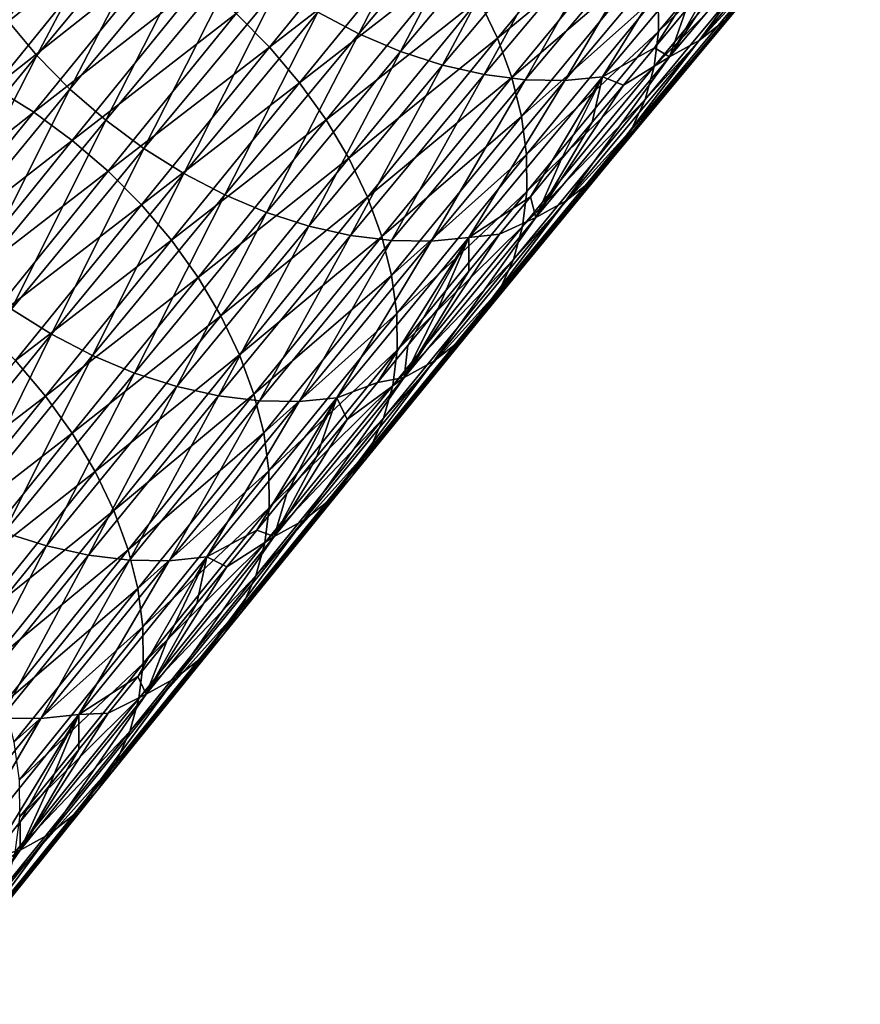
# Model space of a CAD drawing. Header units: millimetres. Extents: x -99 to 221, y -61 to 39.
# Tile 297 of 656: x 27.39 to 33.35, y -37.44 to -30.46. Entities that reach past the tile are written whole.
import ezdxf

# ---------------------------------------------------------------- set-up
doc = ezdxf.new("R2010")
doc.units = ezdxf.units.MM
doc.header["$LTSCALE"] = 33.374815
doc.layers.add('65', color=7, linetype='CONTINUOUS')
doc.layers.add('66', color=7, linetype='CONTINUOUS')

msp = doc.modelspace()

# ---------------------------------------------------------------- linework, layer by layer
at = {"layer": '65', "linetype": 'Continuous'}
for points in [[(33.3514, -29.319, -40.9546), (32.3921, -30.4616, -39.5496), (33.1672, -29.4626, -41.1972), (33.3514, -29.319, -40.9546)], [(33.3514, -29.319, -40.9546), (32.549, -30.292, -39.3046), (32.3921, -30.4616, -39.5496), (33.3514, -29.319, -40.9546)], [(27.2282, -29.4489, -33.35), (26.3182, -30.5697, -31.9852), (27.5274, -29.5444, -33.2283), (27.2282, -29.4489, -33.35)], [(31.7141, -29.4546, -36.2157), (30.6471, -30.3135, -34.6907), (30.7791, -30.5906, -34.8293), (31.7141, -29.4546, -36.2157)], [(31.7141, -29.4546, -36.2157), (30.7791, -30.5906, -34.8293), (31.8149, -29.7333, -36.3756), (31.7141, -29.4546, -36.2157)], [(32.8688, -29.4014, -38.3609), (31.9193, -30.2803, -36.7525), (31.9216, -30.5417, -36.9649), (32.8688, -29.4014, -38.3609)], [(32.8688, -29.4014, -38.3609), (31.9216, -30.5417, -36.9649), (32.8375, -29.6505, -38.5853), (32.8688, -29.4014, -38.3609)], [(33.1672, -29.4626, -41.1972), (32.2079, -30.6052, -39.7921), (32.9579, -29.5783, -41.4343), (33.1672, -29.4626, -41.1972)], [(33.1672, -29.4626, -41.1972), (32.3921, -30.4616, -39.5496), (32.2079, -30.6052, -39.7921), (33.1672, -29.4626, -41.1972)], [(30.0843, -29.5242, -34.4217), (28.9263, -30.4157, -33.0085), (29.1619, -30.6533, -33.0461), (30.0843, -29.5242, -34.4217)], [(30.0843, -29.5242, -34.4217), (29.1619, -30.6533, -33.0461), (30.2975, -29.7769, -34.4856), (30.0843, -29.5242, -34.4217)], [(27.5274, -29.5444, -33.2283), (26.3182, -30.5697, -31.9852), (26.6177, -30.6647, -31.8641), (27.5274, -29.5444, -33.2283)], [(27.5274, -29.5444, -33.2283), (26.6177, -30.6647, -31.8641), (27.825, -29.6686, -33.1313), (27.5274, -29.5444, -33.2283)], [(32.2079, -30.6052, -39.7921), (31.9985, -30.7211, -40.029), (32.9579, -29.5783, -41.4343), (32.2079, -30.6052, -39.7921)], [(31.9985, -30.7211, -40.029), (32.56, -29.8622, -41.4194), (32.9579, -29.5783, -41.4343), (31.9985, -30.7211, -40.029)], [(27.825, -29.6686, -33.1313), (26.6177, -30.6647, -31.8641), (26.9156, -30.7884, -31.7675), (27.825, -29.6686, -33.1313)], [(27.825, -29.6686, -33.1313), (26.9156, -30.7884, -31.7675), (28.1173, -29.8198, -33.0601), (27.825, -29.6686, -33.1313)], [(32.8375, -29.6505, -38.5853), (31.9216, -30.5417, -36.9649), (31.8905, -30.7906, -37.1896), (32.8375, -29.6505, -38.5853)], [(32.8375, -29.6505, -38.5853), (31.8905, -30.7906, -37.1896), (32.7731, -29.8839, -38.8194), (32.8375, -29.6505, -38.5853)], [(31.8149, -29.7333, -36.3756), (30.7791, -30.5906, -34.8293), (30.8802, -30.869, -34.9897), (31.8149, -29.7333, -36.3756)], [(31.8149, -29.7333, -36.3756), (30.8802, -30.869, -34.9897), (31.8836, -30.0097, -36.5553), (31.8149, -29.7333, -36.3756)], [(30.2975, -29.7769, -34.4856), (29.1619, -30.6533, -33.0461), (29.3755, -30.9056, -33.1106), (30.2975, -29.7769, -34.4856)], [(30.2975, -29.7769, -34.4856), (29.3755, -30.9056, -33.1106), (30.4859, -30.0411, -34.5757), (30.2975, -29.7769, -34.4856)], [(28.1173, -29.8198, -33.0601), (26.9156, -30.7884, -31.7675), (27.2083, -30.9393, -31.6968), (28.1173, -29.8198, -33.0601)], [(28.1173, -29.8198, -33.0601), (27.2083, -30.9393, -31.6968), (28.4007, -29.9963, -33.0156), (28.1173, -29.8198, -33.0601)], [(32.7731, -29.8839, -38.8194), (31.8262, -31.0238, -37.4239), (32.6766, -30.0986, -39.0601), (32.7731, -29.8839, -38.8194)], [(32.7731, -29.8839, -38.8194), (31.8905, -30.7906, -37.1896), (31.8262, -31.0238, -37.4239), (32.7731, -29.8839, -38.8194)], [(32.3369, -30.1273, -41.0931), (32.56, -29.8622, -41.4194), (31.9985, -30.7211, -40.029), (32.3369, -30.1273, -41.0931)], [(28.4007, -29.9963, -33.0156), (27.2083, -30.9393, -31.6968), (27.492, -31.1153, -31.6528), (28.4007, -29.9963, -33.0156)], [(28.4007, -29.9963, -33.0156), (27.492, -31.1153, -31.6528), (28.6715, -30.1957, -32.9983), (28.4007, -29.9963, -33.0156)], [(31.8836, -30.0097, -36.5553), (30.8802, -30.869, -34.9897), (30.9491, -31.145, -35.1698), (31.8836, -30.0097, -36.5553)], [(31.8836, -30.0097, -36.5553), (30.9491, -31.145, -35.1698), (31.9193, -30.2803, -36.7525), (31.8836, -30.0097, -36.5553)], [(30.4859, -30.0411, -34.5757), (29.3755, -30.9056, -33.1106), (29.5641, -31.1694, -33.2011), (30.4859, -30.0411, -34.5757)], [(30.4859, -30.0411, -34.5757), (29.5641, -31.1694, -33.2011), (30.6471, -30.3135, -34.6907), (30.4859, -30.0411, -34.5757)], [(32.6766, -30.0986, -39.0601), (31.8262, -31.0238, -37.4239), (31.7298, -31.2384, -37.6648), (32.6766, -30.0986, -39.0601)], [(32.6766, -30.0986, -39.0601), (31.7298, -31.2384, -37.6648), (32.549, -30.292, -39.3046), (32.6766, -30.0986, -39.0601)], [(32.1145, -30.3923, -40.7673), (32.3369, -30.1273, -41.0931), (31.9985, -30.7211, -40.029), (32.1145, -30.3923, -40.7673)], [(28.6715, -30.1957, -32.9983), (27.492, -31.1153, -31.6528), (27.7631, -31.3144, -31.6359), (28.6715, -30.1957, -32.9983)], [(28.6715, -30.1957, -32.9983), (27.7631, -31.3144, -31.6359), (28.9263, -30.4157, -33.0085), (28.6715, -30.1957, -32.9983)], [(31.9193, -30.2803, -36.7525), (30.9491, -31.145, -35.1698), (30.985, -31.4154, -35.3673), (31.9193, -30.2803, -36.7525)], [(31.9193, -30.2803, -36.7525), (30.985, -31.4154, -35.3673), (31.9216, -30.5417, -36.9649), (31.9193, -30.2803, -36.7525)], [(32.549, -30.292, -39.3046), (31.6023, -31.4318, -37.9093), (32.3921, -30.4616, -39.5496), (32.549, -30.292, -39.3046)], [(32.549, -30.292, -39.3046), (31.7298, -31.2384, -37.6648), (31.6023, -31.4318, -37.9093), (32.549, -30.292, -39.3046)], [(30.6471, -30.3135, -34.6907), (29.5641, -31.1694, -33.2011), (29.7256, -31.4415, -33.3165), (30.6471, -30.3135, -34.6907)], [(30.6471, -30.3135, -34.6907), (29.7256, -31.4415, -33.3165), (30.7791, -30.5906, -34.8293), (30.6471, -30.3135, -34.6907)], [(28.9263, -30.4157, -33.0085), (27.7631, -31.3144, -31.6359), (28.0182, -31.534, -31.6466), (28.9263, -30.4157, -33.0085)], [(28.9263, -30.4157, -33.0085), (28.0182, -31.534, -31.6466), (29.1619, -30.6533, -33.0461), (28.9263, -30.4157, -33.0085)], [(31.8928, -30.6572, -40.442), (32.1145, -30.3923, -40.7673), (31.9985, -30.7211, -40.029), (31.8928, -30.6572, -40.442)], [(32.3921, -30.4616, -39.5496), (31.4453, -31.6014, -38.1542), (32.2079, -30.6052, -39.7921), (32.3921, -30.4616, -39.5496)], [(32.3921, -30.4616, -39.5496), (31.6023, -31.4318, -37.9093), (31.4453, -31.6014, -38.1542), (32.3921, -30.4616, -39.5496)], [(31.9216, -30.5417, -36.9649), (30.985, -31.4154, -35.3673), (30.9875, -31.6765, -35.5799), (31.9216, -30.5417, -36.9649)], [(31.9216, -30.5417, -36.9649), (30.9875, -31.6765, -35.5799), (31.8905, -30.7906, -37.1896), (31.9216, -30.5417, -36.9649)], [(29.1619, -30.6533, -33.0461), (28.0182, -31.534, -31.6466), (28.2541, -31.7713, -31.6845), (29.1619, -30.6533, -33.0461)], [(29.1619, -30.6533, -33.0461), (28.2541, -31.7713, -31.6845), (29.3755, -30.9056, -33.1106), (29.1619, -30.6533, -33.0461)], [(30.7791, -30.5906, -34.8293), (29.7256, -31.4415, -33.3165), (29.8578, -31.7183, -33.4554), (30.7791, -30.5906, -34.8293)], [(30.7791, -30.5906, -34.8293), (29.8578, -31.7183, -33.4554), (30.8802, -30.869, -34.9897), (30.7791, -30.5906, -34.8293)], [(32.2079, -30.6052, -39.7921), (31.261, -31.7452, -38.3966), (31.9985, -30.7211, -40.029), (32.2079, -30.6052, -39.7921)], [(32.2079, -30.6052, -39.7921), (31.4453, -31.6014, -38.1542), (31.261, -31.7452, -38.3966), (32.2079, -30.6052, -39.7921)], [(31.261, -31.7452, -38.3966), (31.0515, -31.8612, -38.6333), (31.9985, -30.7211, -40.029), (31.261, -31.7452, -38.3966)], [(31.0515, -31.8612, -38.6333), (31.6717, -30.922, -40.1172), (31.9985, -30.7211, -40.029), (31.0515, -31.8612, -38.6333)], [(31.6717, -30.922, -40.1172), (31.8928, -30.6572, -40.442), (31.9985, -30.7211, -40.029), (31.6717, -30.922, -40.1172)], [(31.8905, -30.7906, -37.1896), (30.9875, -31.6765, -35.5799), (30.9565, -31.9252, -35.8048), (31.8905, -30.7906, -37.1896)], [(31.8905, -30.7906, -37.1896), (30.9565, -31.9252, -35.8048), (31.8262, -31.0238, -37.4239), (31.8905, -30.7906, -37.1896)], [(29.3755, -30.9056, -33.1106), (28.2541, -31.7713, -31.6845), (28.4679, -32.0233, -31.7493), (29.3755, -30.9056, -33.1106)], [(29.3755, -30.9056, -33.1106), (28.4679, -32.0233, -31.7493), (29.5641, -31.1694, -33.2011), (29.3755, -30.9056, -33.1106)], [(30.8802, -30.869, -34.9897), (29.8578, -31.7183, -33.4554), (29.9591, -31.9964, -33.6161), (30.8802, -30.869, -34.9897)], [(30.8802, -30.869, -34.9897), (29.9591, -31.9964, -33.6161), (30.9491, -31.145, -35.1698), (30.8802, -30.869, -34.9897)], [(31.4513, -31.1866, -39.7929), (31.6717, -30.922, -40.1172), (31.0515, -31.8612, -38.6333), (31.4513, -31.1866, -39.7929)], [(27.2083, -30.9393, -31.6968), (26.3145, -32.0449, -30.349), (27.492, -31.1153, -31.6528), (27.2083, -30.9393, -31.6968)], [(31.8262, -31.0238, -37.4239), (30.8923, -32.1584, -36.0392), (31.7298, -31.2384, -37.6648), (31.8262, -31.0238, -37.4239)], [(31.8262, -31.0238, -37.4239), (30.9565, -31.9252, -35.8048), (30.8923, -32.1584, -36.0392), (31.8262, -31.0238, -37.4239)], [(27.492, -31.1153, -31.6528), (26.3145, -32.0449, -30.349), (26.5985, -32.2206, -30.3053), (27.492, -31.1153, -31.6528)], [(27.492, -31.1153, -31.6528), (26.5985, -32.2206, -30.3053), (27.7631, -31.3144, -31.6359), (27.492, -31.1153, -31.6528)], [(29.5641, -31.1694, -33.2011), (28.4679, -32.0233, -31.7493), (28.6567, -32.2869, -31.8402), (29.5641, -31.1694, -33.2011)], [(29.5641, -31.1694, -33.2011), (28.6567, -32.2869, -31.8402), (29.7256, -31.4415, -33.3165), (29.5641, -31.1694, -33.2011)], [(30.9491, -31.145, -35.1698), (29.9591, -31.9964, -33.6161), (30.0282, -32.2723, -33.7964), (30.9491, -31.145, -35.1698)], [(30.9491, -31.145, -35.1698), (30.0282, -32.2723, -33.7964), (30.985, -31.4154, -35.3673), (30.9491, -31.145, -35.1698)], [(31.2315, -31.451, -39.4691), (31.4513, -31.1866, -39.7929), (31.0515, -31.8612, -38.6333), (31.2315, -31.451, -39.4691)], [(31.7298, -31.2384, -37.6648), (30.8923, -32.1584, -36.0392), (30.7959, -32.373, -36.2801), (31.7298, -31.2384, -37.6648)], [(31.7298, -31.2384, -37.6648), (30.7959, -32.373, -36.2801), (31.6023, -31.4318, -37.9093), (31.7298, -31.2384, -37.6648)], [(27.7631, -31.3144, -31.6359), (26.5985, -32.2206, -30.3053), (26.8698, -32.4194, -30.2888), (27.7631, -31.3144, -31.6359)], [(27.7631, -31.3144, -31.6359), (26.8698, -32.4194, -30.2888), (28.0182, -31.534, -31.6466), (27.7631, -31.3144, -31.6359)], [(30.985, -31.4154, -35.3673), (30.0282, -32.2723, -33.7964), (30.0643, -32.5424, -33.9942), (30.985, -31.4154, -35.3673)], [(30.985, -31.4154, -35.3673), (30.0643, -32.5424, -33.9942), (30.9875, -31.6765, -35.5799), (30.985, -31.4154, -35.3673)], [(29.7256, -31.4415, -33.3165), (28.6567, -32.2869, -31.8402), (28.8184, -32.5587, -31.9558), (29.7256, -31.4415, -33.3165)], [(29.7256, -31.4415, -33.3165), (28.8184, -32.5587, -31.9558), (29.8578, -31.7183, -33.4554), (29.7256, -31.4415, -33.3165)], [(31.6023, -31.4318, -37.9093), (30.6683, -32.5664, -36.5246), (31.4453, -31.6014, -38.1542), (31.6023, -31.4318, -37.9093)], [(31.6023, -31.4318, -37.9093), (30.7959, -32.373, -36.2801), (30.6683, -32.5664, -36.5246), (31.6023, -31.4318, -37.9093)], [(31.0125, -31.7152, -39.1459), (31.2315, -31.451, -39.4691), (31.0515, -31.8612, -38.6333), (31.0125, -31.7152, -39.1459)], [(28.0182, -31.534, -31.6466), (26.8698, -32.4194, -30.2888), (27.1251, -32.6388, -30.2997), (28.0182, -31.534, -31.6466)], [(28.0182, -31.534, -31.6466), (27.1251, -32.6388, -30.2997), (28.2541, -31.7713, -31.6845), (28.0182, -31.534, -31.6466)], [(31.4453, -31.6014, -38.1542), (30.5113, -32.7361, -36.7694), (31.261, -31.7452, -38.3966), (31.4453, -31.6014, -38.1542)], [(31.4453, -31.6014, -38.1542), (30.6683, -32.5664, -36.5246), (30.5113, -32.7361, -36.7694), (31.4453, -31.6014, -38.1542)], [(30.9875, -31.6765, -35.5799), (30.0643, -32.5424, -33.9942), (30.0669, -32.8035, -34.2069), (30.9875, -31.6765, -35.5799)], [(30.9875, -31.6765, -35.5799), (30.0669, -32.8035, -34.2069), (30.9565, -31.9252, -35.8048), (30.9875, -31.6765, -35.5799)], [(28.2541, -31.7713, -31.6845), (27.1251, -32.6388, -30.2997), (27.3612, -32.8758, -30.3379), (28.2541, -31.7713, -31.6845)], [(28.2541, -31.7713, -31.6845), (27.3612, -32.8758, -30.3379), (28.4679, -32.0233, -31.7493), (28.2541, -31.7713, -31.6845)], [(29.8578, -31.7183, -33.4554), (28.8184, -32.5587, -31.9558), (28.9507, -32.8354, -32.095), (29.8578, -31.7183, -33.4554)], [(29.8578, -31.7183, -33.4554), (28.9507, -32.8354, -32.095), (29.9591, -31.9964, -33.6161), (29.8578, -31.7183, -33.4554)], [(31.261, -31.7452, -38.3966), (30.3268, -32.8801, -37.0115), (31.0515, -31.8612, -38.6333), (31.261, -31.7452, -38.3966)], [(31.261, -31.7452, -38.3966), (30.5113, -32.7361, -36.7694), (30.3268, -32.8801, -37.0115), (31.261, -31.7452, -38.3966)], [(30.7941, -31.9792, -38.8233), (31.0125, -31.7152, -39.1459), (31.0515, -31.8612, -38.6333), (30.7941, -31.9792, -38.8233)], [(30.3268, -32.8801, -37.0115), (30.1171, -32.9964, -37.248), (31.0515, -31.8612, -38.6333), (30.3268, -32.8801, -37.0115)], [(30.1171, -32.9964, -37.248), (30.7941, -31.9792, -38.8233), (31.0515, -31.8612, -38.6333), (30.1171, -32.9964, -37.248)], [(30.9565, -31.9252, -35.8048), (30.0669, -32.8035, -34.2069), (30.0359, -33.0522, -34.4318), (30.9565, -31.9252, -35.8048)], [(30.9565, -31.9252, -35.8048), (30.0359, -33.0522, -34.4318), (30.8923, -32.1584, -36.0392), (30.9565, -31.9252, -35.8048)], [(30.5763, -32.2429, -38.5011), (30.7941, -31.9792, -38.8233), (30.1171, -32.9964, -37.248), (30.5763, -32.2429, -38.5011)], [(28.4679, -32.0233, -31.7493), (27.3612, -32.8758, -30.3379), (27.5751, -33.1277, -30.4029), (28.4679, -32.0233, -31.7493)], [(28.4679, -32.0233, -31.7493), (27.5751, -33.1277, -30.4029), (28.6567, -32.2869, -31.8402), (28.4679, -32.0233, -31.7493)], [(29.9591, -31.9964, -33.6161), (28.9507, -32.8354, -32.095), (29.0522, -33.1134, -32.2557), (29.9591, -31.9964, -33.6161)], [(29.9591, -31.9964, -33.6161), (29.0522, -33.1134, -32.2557), (30.0282, -32.2723, -33.7964), (29.9591, -31.9964, -33.6161)], [(30.8923, -32.1584, -36.0392), (29.9717, -33.2854, -34.6662), (30.7959, -32.373, -36.2801), (30.8923, -32.1584, -36.0392)], [(30.8923, -32.1584, -36.0392), (30.0359, -33.0522, -34.4318), (29.9717, -33.2854, -34.6662), (30.8923, -32.1584, -36.0392)], [(30.3593, -32.5063, -38.1796), (30.5763, -32.2429, -38.5011), (30.1171, -32.9964, -37.248), (30.3593, -32.5063, -38.1796)], [(28.6567, -32.2869, -31.8402), (27.5751, -33.1277, -30.4029), (27.7641, -33.3912, -30.4938), (28.6567, -32.2869, -31.8402)], [(28.6567, -32.2869, -31.8402), (27.7641, -33.3912, -30.4938), (28.8184, -32.5587, -31.9558), (28.6567, -32.2869, -31.8402)], [(30.0282, -32.2723, -33.7964), (29.0522, -33.1134, -32.2557), (29.1214, -33.3892, -32.4362), (30.0282, -32.2723, -33.7964)], [(30.0282, -32.2723, -33.7964), (29.1214, -33.3892, -32.4362), (30.0643, -32.5424, -33.9942), (30.0282, -32.2723, -33.7964)], [(30.7959, -32.373, -36.2801), (29.9717, -33.2854, -34.6662), (29.8752, -33.5001, -34.907), (30.7959, -32.373, -36.2801)], [(30.7959, -32.373, -36.2801), (29.8752, -33.5001, -34.907), (30.6683, -32.5664, -36.5246), (30.7959, -32.373, -36.2801)], [(30.143, -32.7694, -37.8586), (30.3593, -32.5063, -38.1796), (30.1171, -32.9964, -37.248), (30.143, -32.7694, -37.8586)], [(28.8184, -32.5587, -31.9558), (27.7641, -33.3912, -30.4938), (27.9258, -33.6629, -30.6096), (28.8184, -32.5587, -31.9558)], [(28.8184, -32.5587, -31.9558), (27.9258, -33.6629, -30.6096), (28.9507, -32.8354, -32.095), (28.8184, -32.5587, -31.9558)], [(30.0643, -32.5424, -33.9942), (29.1214, -33.3892, -32.4362), (29.1574, -33.6593, -32.6339), (30.0643, -32.5424, -33.9942)], [(30.0643, -32.5424, -33.9942), (29.1574, -33.6593, -32.6339), (30.0669, -32.8035, -34.2069), (30.0643, -32.5424, -33.9942)], [(30.6683, -32.5664, -36.5246), (29.7476, -33.6936, -35.1513), (30.5113, -32.7361, -36.7694), (30.6683, -32.5664, -36.5246)], [(30.6683, -32.5664, -36.5246), (29.8752, -33.5001, -34.907), (29.7476, -33.6936, -35.1513), (30.6683, -32.5664, -36.5246)], [(30.5113, -32.7361, -36.7694), (29.5904, -33.8635, -35.3959), (30.3268, -32.8801, -37.0115), (30.5113, -32.7361, -36.7694)], [(30.5113, -32.7361, -36.7694), (29.7476, -33.6936, -35.1513), (29.5904, -33.8635, -35.3959), (30.5113, -32.7361, -36.7694)], [(30.0669, -32.8035, -34.2069), (29.1574, -33.6593, -32.6339), (29.16, -33.9204, -32.8466), (30.0669, -32.8035, -34.2069)], [(30.0669, -32.8035, -34.2069), (29.16, -33.9204, -32.8466), (30.0359, -33.0522, -34.4318), (30.0669, -32.8035, -34.2069)], [(29.9273, -33.0321, -37.5383), (30.143, -32.7694, -37.8586), (30.1171, -32.9964, -37.248), (29.9273, -33.0321, -37.5383)], [(27.3612, -32.8758, -30.3379), (26.4836, -33.9647, -29.007), (27.5751, -33.1277, -30.4029), (27.3612, -32.8758, -30.3379)], [(28.9507, -32.8354, -32.095), (27.9258, -33.6629, -30.6096), (28.0582, -33.9395, -30.7487), (28.9507, -32.8354, -32.095)], [(28.9507, -32.8354, -32.095), (28.0582, -33.9395, -30.7487), (29.0522, -33.1134, -32.2557), (28.9507, -32.8354, -32.095)], [(30.3268, -32.8801, -37.0115), (29.4057, -34.0077, -35.6378), (30.1171, -32.9964, -37.248), (30.3268, -32.8801, -37.0115)], [(30.3268, -32.8801, -37.0115), (29.5904, -33.8635, -35.3959), (29.4057, -34.0077, -35.6378), (30.3268, -32.8801, -37.0115)], [(29.4057, -34.0077, -35.6378), (29.1958, -34.1243, -35.8739), (30.1171, -32.9964, -37.248), (29.4057, -34.0077, -35.6378)], [(29.1958, -34.1243, -35.8739), (29.7124, -33.2944, -37.2185), (30.1171, -32.9964, -37.248), (29.1958, -34.1243, -35.8739)], [(29.7124, -33.2944, -37.2185), (29.9273, -33.0321, -37.5383), (30.1171, -32.9964, -37.248), (29.7124, -33.2944, -37.2185)], [(30.0359, -33.0522, -34.4318), (29.16, -33.9204, -32.8466), (29.1289, -34.1692, -33.0715), (30.0359, -33.0522, -34.4318)], [(30.0359, -33.0522, -34.4318), (29.1289, -34.1692, -33.0715), (29.9717, -33.2854, -34.6662), (30.0359, -33.0522, -34.4318)], [(27.5751, -33.1277, -30.4029), (26.4836, -33.9647, -29.007), (26.6975, -34.2165, -29.072), (27.5751, -33.1277, -30.4029)], [(27.5751, -33.1277, -30.4029), (26.6975, -34.2165, -29.072), (27.7641, -33.3912, -30.4938), (27.5751, -33.1277, -30.4029)], [(29.0522, -33.1134, -32.2557), (28.0582, -33.9395, -30.7487), (28.1596, -34.2175, -30.9095), (29.0522, -33.1134, -32.2557)], [(29.0522, -33.1134, -32.2557), (28.1596, -34.2175, -30.9095), (29.1214, -33.3892, -32.4362), (29.0522, -33.1134, -32.2557)], [(29.9717, -33.2854, -34.6662), (29.0647, -34.4025, -33.3057), (29.8752, -33.5001, -34.907), (29.9717, -33.2854, -34.6662)], [(29.9717, -33.2854, -34.6662), (29.1289, -34.1692, -33.0715), (29.0647, -34.4025, -33.3057), (29.9717, -33.2854, -34.6662)], [(29.4982, -33.5564, -36.8993), (29.7124, -33.2944, -37.2185), (29.1958, -34.1243, -35.8739), (29.4982, -33.5564, -36.8993)], [(27.7641, -33.3912, -30.4938), (26.6975, -34.2165, -29.072), (26.8865, -34.48, -29.1629), (27.7641, -33.3912, -30.4938)], [(27.7641, -33.3912, -30.4938), (26.8865, -34.48, -29.1629), (27.9258, -33.6629, -30.6096), (27.7641, -33.3912, -30.4938)], [(29.1214, -33.3892, -32.4362), (28.1596, -34.2175, -30.9095), (28.2288, -34.4934, -31.0898), (29.1214, -33.3892, -32.4362)], [(29.1214, -33.3892, -32.4362), (28.2288, -34.4934, -31.0898), (29.1574, -33.6593, -32.6339), (29.1214, -33.3892, -32.4362)], [(29.8752, -33.5001, -34.907), (29.0647, -34.4025, -33.3057), (28.9681, -34.6173, -33.5463), (29.8752, -33.5001, -34.907)], [(29.8752, -33.5001, -34.907), (28.9681, -34.6173, -33.5463), (29.7476, -33.6936, -35.1513), (29.8752, -33.5001, -34.907)], [(29.2846, -33.8179, -36.5808), (29.4982, -33.5564, -36.8993), (29.1958, -34.1243, -35.8739), (29.2846, -33.8179, -36.5808)], [(27.9258, -33.6629, -30.6096), (26.8865, -34.48, -29.1629), (27.0482, -34.7518, -29.2786), (27.9258, -33.6629, -30.6096)], [(27.9258, -33.6629, -30.6096), (27.0482, -34.7518, -29.2786), (28.0582, -33.9395, -30.7487), (27.9258, -33.6629, -30.6096)], [(29.1574, -33.6593, -32.6339), (28.2288, -34.4934, -31.0898), (28.2648, -34.7637, -31.2875), (29.1574, -33.6593, -32.6339)], [(29.1574, -33.6593, -32.6339), (28.2648, -34.7637, -31.2875), (29.16, -33.9204, -32.8466), (29.1574, -33.6593, -32.6339)], [(29.7476, -33.6936, -35.1513), (28.8403, -34.8111, -33.7903), (29.5904, -33.8635, -35.3959), (29.7476, -33.6936, -35.1513)], [(29.7476, -33.6936, -35.1513), (28.9681, -34.6173, -33.5463), (28.8403, -34.8111, -33.7903), (29.7476, -33.6936, -35.1513)], [(29.5904, -33.8635, -35.3959), (28.6829, -34.9812, -34.0346), (29.4057, -34.0077, -35.6378), (29.5904, -33.8635, -35.3959)], [(29.5904, -33.8635, -35.3959), (28.8403, -34.8111, -33.7903), (28.6829, -34.9812, -34.0346), (29.5904, -33.8635, -35.3959)], [(29.0718, -34.0789, -36.2629), (29.2846, -33.8179, -36.5808), (29.1958, -34.1243, -35.8739), (29.0718, -34.0789, -36.2629)], [(29.16, -33.9204, -32.8466), (28.2648, -34.7637, -31.2875), (28.2672, -35.0249, -31.5), (29.16, -33.9204, -32.8466)], [(29.16, -33.9204, -32.8466), (28.2672, -35.0249, -31.5), (29.1289, -34.1692, -33.0715), (29.16, -33.9204, -32.8466)], [(28.0582, -33.9395, -30.7487), (27.0482, -34.7518, -29.2786), (27.1805, -35.0285, -29.4176), (28.0582, -33.9395, -30.7487)], [(28.0582, -33.9395, -30.7487), (27.1805, -35.0285, -29.4176), (28.1596, -34.2175, -30.9095), (28.0582, -33.9395, -30.7487)], [(29.4057, -34.0077, -35.6378), (28.498, -35.1257, -34.2762), (29.1958, -34.1243, -35.8739), (29.4057, -34.0077, -35.6378)], [(29.4057, -34.0077, -35.6378), (28.6829, -34.9812, -34.0346), (28.498, -35.1257, -34.2762), (29.4057, -34.0077, -35.6378)], [(28.498, -35.1257, -34.2762), (28.2879, -35.2426, -34.5119), (29.1958, -34.1243, -35.8739), (28.498, -35.1257, -34.2762)], [(28.2879, -35.2426, -34.5119), (28.8597, -34.3394, -35.9456), (29.1958, -34.1243, -35.8739), (28.2879, -35.2426, -34.5119)], [(28.8597, -34.3394, -35.9456), (29.0718, -34.0789, -36.2629), (29.1958, -34.1243, -35.8739), (28.8597, -34.3394, -35.9456)], [(29.1289, -34.1692, -33.0715), (28.2672, -35.0249, -31.5), (28.236, -35.2739, -31.7246), (29.1289, -34.1692, -33.0715)], [(29.1289, -34.1692, -33.0715), (28.236, -35.2739, -31.7246), (29.0647, -34.4025, -33.3057), (29.1289, -34.1692, -33.0715)], [(28.1596, -34.2175, -30.9095), (27.1805, -35.0285, -29.4176), (27.2818, -35.3066, -29.5782), (28.1596, -34.2175, -30.9095)], [(28.1596, -34.2175, -30.9095), (27.2818, -35.3066, -29.5782), (28.2288, -34.4934, -31.0898), (28.1596, -34.2175, -30.9095)], [(28.6483, -34.5994, -35.629), (28.8597, -34.3394, -35.9456), (28.2879, -35.2426, -34.5119), (28.6483, -34.5994, -35.629)], [(29.0647, -34.4025, -33.3057), (28.1716, -35.5074, -31.9585), (28.9681, -34.6173, -33.5463), (29.0647, -34.4025, -33.3057)], [(29.0647, -34.4025, -33.3057), (28.236, -35.2739, -31.7246), (28.1716, -35.5074, -31.9585), (29.0647, -34.4025, -33.3057)], [(28.2288, -34.4934, -31.0898), (27.2818, -35.3066, -29.5782), (27.3508, -35.5827, -29.7583), (28.2288, -34.4934, -31.0898)], [(28.2288, -34.4934, -31.0898), (27.3508, -35.5827, -29.7583), (28.2648, -34.7637, -31.2875), (28.2288, -34.4934, -31.0898)], [(28.9681, -34.6173, -33.5463), (28.1716, -35.5074, -31.9585), (28.0748, -35.7225, -32.1988), (28.9681, -34.6173, -33.5463)], [(28.9681, -34.6173, -33.5463), (28.0748, -35.7225, -32.1988), (28.8403, -34.8111, -33.7903), (28.9681, -34.6173, -33.5463)], [(28.4376, -34.8589, -35.313), (28.6483, -34.5994, -35.629), (28.2879, -35.2426, -34.5119), (28.4376, -34.8589, -35.313)], [(28.2648, -34.7637, -31.2875), (27.3508, -35.5827, -29.7583), (27.3867, -35.8532, -29.9556), (28.2648, -34.7637, -31.2875)], [(28.2648, -34.7637, -31.2875), (27.3867, -35.8532, -29.9556), (28.2672, -35.0249, -31.5), (28.2648, -34.7637, -31.2875)], [(28.8403, -34.8111, -33.7903), (27.9468, -35.9166, -32.4425), (28.6829, -34.9812, -34.0346), (28.8403, -34.8111, -33.7903)], [(28.8403, -34.8111, -33.7903), (28.0748, -35.7225, -32.1988), (27.9468, -35.9166, -32.4425), (28.8403, -34.8111, -33.7903)], [(28.2277, -35.1178, -34.9978), (28.4376, -34.8589, -35.313), (28.2879, -35.2426, -34.5119), (28.2277, -35.1178, -34.9978)], [(28.6829, -34.9812, -34.0346), (27.7892, -36.0871, -32.6864), (28.498, -35.1257, -34.2762), (28.6829, -34.9812, -34.0346)], [(28.6829, -34.9812, -34.0346), (27.9468, -35.9166, -32.4425), (27.7892, -36.0871, -32.6864), (28.6829, -34.9812, -34.0346)], [(28.2672, -35.0249, -31.5), (27.3867, -35.8532, -29.9556), (27.3889, -36.1147, -30.1678), (28.2672, -35.0249, -31.5)], [(28.2672, -35.0249, -31.5), (27.3889, -36.1147, -30.1678), (28.236, -35.2739, -31.7246), (28.2672, -35.0249, -31.5)], [(28.0185, -35.376, -34.6832), (28.2277, -35.1178, -34.9978), (28.2879, -35.2426, -34.5119), (28.0185, -35.376, -34.6832)], [(28.498, -35.1257, -34.2762), (27.604, -36.2319, -32.9275), (28.2879, -35.2426, -34.5119), (28.498, -35.1257, -34.2762)], [(28.498, -35.1257, -34.2762), (27.7892, -36.0871, -32.6864), (27.604, -36.2319, -32.9275), (28.498, -35.1257, -34.2762)], [(27.604, -36.2319, -32.9275), (27.3936, -36.3492, -33.1628), (28.2879, -35.2426, -34.5119), (27.604, -36.2319, -32.9275)], [(27.3936, -36.3492, -33.1628), (28.0185, -35.376, -34.6832), (28.2879, -35.2426, -34.5119), (27.3936, -36.3492, -33.1628)], [(28.236, -35.2739, -31.7246), (27.3889, -36.1147, -30.1678), (27.3575, -36.364, -30.392), (28.236, -35.2739, -31.7246)], [(28.236, -35.2739, -31.7246), (27.3575, -36.364, -30.392), (28.1716, -35.5074, -31.9585), (28.236, -35.2739, -31.7246)], [(27.81, -35.6337, -34.3692), (28.0185, -35.376, -34.6832), (27.3936, -36.3492, -33.1628), (27.81, -35.6337, -34.3692)], [(28.1716, -35.5074, -31.9585), (27.2928, -36.5979, -30.6255), (28.0748, -35.7225, -32.1988), (28.1716, -35.5074, -31.9585)], [(28.1716, -35.5074, -31.9585), (27.3575, -36.364, -30.392), (27.2928, -36.5979, -30.6255), (28.1716, -35.5074, -31.9585)], [(27.6023, -35.8906, -34.056), (27.81, -35.6337, -34.3692), (27.3936, -36.3492, -33.1628), (27.6023, -35.8906, -34.056)], [(28.0748, -35.7225, -32.1988), (27.2928, -36.5979, -30.6255), (27.1957, -36.8134, -30.8654), (28.0748, -35.7225, -32.1988)], [(28.0748, -35.7225, -32.1988), (27.1957, -36.8134, -30.8654), (27.9468, -35.9166, -32.4425), (28.0748, -35.7225, -32.1988)], [(27.3953, -36.1469, -33.7436), (27.6023, -35.8906, -34.056), (27.3936, -36.3492, -33.1628), (27.3953, -36.1469, -33.7436)], [(27.9468, -35.9166, -32.4425), (27.0674, -37.0078, -31.1086), (27.7892, -36.0871, -32.6864), (27.9468, -35.9166, -32.4425)], [(27.9468, -35.9166, -32.4425), (27.1957, -36.8134, -30.8654), (27.0674, -37.0078, -31.1086), (27.9468, -35.9166, -32.4425)], [(27.7892, -36.0871, -32.6864), (26.9095, -37.1787, -31.352), (27.604, -36.2319, -32.9275), (27.7892, -36.0871, -32.6864)], [(27.7892, -36.0871, -32.6864), (27.0674, -37.0078, -31.1086), (26.9095, -37.1787, -31.352), (27.7892, -36.0871, -32.6864)], [(27.189, -36.4024, -33.4318), (27.3953, -36.1469, -33.7436), (27.3936, -36.3492, -33.1628), (27.189, -36.4024, -33.4318)], [(27.604, -36.2319, -32.9275), (26.724, -37.324, -31.5926), (27.3936, -36.3492, -33.1628), (27.604, -36.2319, -32.9275)], [(27.604, -36.2319, -32.9275), (26.9095, -37.1787, -31.352), (26.724, -37.324, -31.5926), (27.604, -36.2319, -32.9275)], [(26.724, -37.324, -31.5926), (26.5132, -37.4417, -31.8274), (27.3936, -36.3492, -33.1628), (26.724, -37.324, -31.5926)], [(26.5132, -37.4417, -31.8274), (26.9835, -36.6572, -33.1208), (27.3936, -36.3492, -33.1628), (26.5132, -37.4417, -31.8274)], [(26.9835, -36.6572, -33.1208), (27.189, -36.4024, -33.4318), (27.3936, -36.3492, -33.1628), (26.9835, -36.6572, -33.1208)]]:
    msp.add_3dface(points, dxfattribs=at)
at = {"layer": '66', "linetype": 'Continuous'}
for points in [[(30.468, -29.2577, -42.8794), (29.7957, -30.5579, -41.3952), (29.5047, -30.405, -41.4685), (30.468, -29.2577, -42.8794)], [(30.7583, -29.4114, -42.8052), (29.7957, -30.5579, -41.3952), (30.468, -29.2577, -42.8794), (30.7583, -29.4114, -42.8052)], [(28.2535, -29.3109, -41.4282), (27.5129, -30.7118, -40.0865), (27.3001, -30.4585, -40.0231), (28.2535, -29.3109, -41.4282)], [(28.4657, -29.5648, -41.4907), (27.5129, -30.7118, -40.0865), (28.2535, -29.3109, -41.4282), (28.4657, -29.5648, -41.4907)], [(30.7583, -29.4114, -42.8052), (30.0919, -30.6838, -41.2962), (29.7957, -30.5579, -41.3952), (30.7583, -29.4114, -42.8052)], [(31.054, -29.5379, -42.7053), (30.0919, -30.6838, -41.2962), (30.7583, -29.4114, -42.8052), (31.054, -29.5379, -42.7053)], [(28.4657, -29.5648, -41.4907), (27.7477, -30.9504, -40.1228), (27.5129, -30.7118, -40.0865), (28.4657, -29.5648, -41.4907)], [(28.7, -29.804, -41.5263), (27.7477, -30.9504, -40.1228), (28.4657, -29.5648, -41.4907), (28.7, -29.804, -41.5263)], [(31.054, -29.5379, -42.7053), (30.3898, -30.7808, -41.1726), (30.0919, -30.6838, -41.2962), (31.054, -29.5379, -42.7053)], [(31.3513, -29.6356, -42.581), (30.3898, -30.7808, -41.1726), (31.054, -29.5379, -42.7053), (31.3513, -29.6356, -42.581)], [(31.3513, -29.6356, -42.581), (30.6855, -30.848, -41.0261), (30.3898, -30.7808, -41.1726), (31.3513, -29.6356, -42.581)], [(31.6465, -29.7033, -42.4337), (30.6855, -30.848, -41.0261), (31.3513, -29.6356, -42.581), (31.6465, -29.7033, -42.4337)], [(31.6465, -29.7033, -42.4337), (30.9753, -30.8843, -40.8584), (30.6855, -30.848, -41.0261), (31.6465, -29.7033, -42.4337)], [(31.9359, -29.7401, -42.2654), (30.9753, -30.8843, -40.8584), (31.6465, -29.7033, -42.4337), (31.9359, -29.7401, -42.2654)], [(31.9359, -29.7401, -42.2654), (31.2555, -30.8893, -40.6718), (30.9753, -30.8843, -40.8584), (31.9359, -29.7401, -42.2654)], [(32.2157, -29.7456, -42.0783), (31.2555, -30.8893, -40.6718), (31.9359, -29.7401, -42.2654), (32.2157, -29.7456, -42.0783)], [(32.2157, -29.7456, -42.0783), (31.5227, -30.8631, -40.4686), (31.2555, -30.8893, -40.6718), (32.2157, -29.7456, -42.0783)], [(32.4826, -29.7197, -41.8745), (31.8928, -30.6572, -40.442), (31.5227, -30.8631, -40.4686), (32.4826, -29.7197, -41.8745)], [(32.4826, -29.7197, -41.8745), (31.5227, -30.8631, -40.4686), (32.2157, -29.7456, -42.0783), (32.4826, -29.7197, -41.8745)], [(32.1145, -30.3923, -40.7673), (31.8928, -30.6572, -40.442), (32.4826, -29.7197, -41.8745), (32.1145, -30.3923, -40.7673)], [(28.7, -29.804, -41.5263), (28.0017, -31.1713, -40.1318), (27.7477, -30.9504, -40.1228), (28.7, -29.804, -41.5263)], [(28.9534, -30.0256, -41.5345), (28.0017, -31.1713, -40.1318), (28.7, -29.804, -41.5263), (28.9534, -30.0256, -41.5345)], [(28.9534, -30.0256, -41.5345), (28.2716, -31.3718, -40.1133), (28.0017, -31.1713, -40.1318), (28.9534, -30.0256, -41.5345)], [(29.2228, -30.2268, -41.5151), (28.2716, -31.3718, -40.1133), (28.9534, -30.0256, -41.5345), (29.2228, -30.2268, -41.5151)], [(29.2228, -30.2268, -41.5151), (28.5541, -31.5494, -40.0675), (28.2716, -31.3718, -40.1133), (29.2228, -30.2268, -41.5151)], [(29.5047, -30.405, -41.4685), (28.5541, -31.5494, -40.0675), (29.2228, -30.2268, -41.5151), (29.5047, -30.405, -41.4685)], [(29.5047, -30.405, -41.4685), (28.8456, -31.7017, -39.995), (28.5541, -31.5494, -40.0675), (29.5047, -30.405, -41.4685)], [(29.7957, -30.5579, -41.3952), (28.8456, -31.7017, -39.995), (29.5047, -30.405, -41.4685), (29.7957, -30.5579, -41.3952)], [(27.5129, -30.7118, -40.0865), (26.5733, -31.8533, -38.6934), (27.3001, -30.4585, -40.0231), (27.5129, -30.7118, -40.0865)], [(29.7957, -30.5579, -41.3952), (29.1423, -31.8269, -39.8967), (28.8456, -31.7017, -39.995), (29.7957, -30.5579, -41.3952)], [(30.0919, -30.6838, -41.2962), (29.1423, -31.8269, -39.8967), (29.7957, -30.5579, -41.3952), (30.0919, -30.6838, -41.2962)], [(27.5129, -30.7118, -40.0865), (26.8086, -32.0913, -38.7305), (26.5733, -31.8533, -38.6934), (27.5129, -30.7118, -40.0865)], [(27.7477, -30.9504, -40.1228), (26.8086, -32.0913, -38.7305), (27.5129, -30.7118, -40.0865), (27.7477, -30.9504, -40.1228)], [(30.0919, -30.6838, -41.2962), (29.4407, -31.9234, -39.7738), (29.1423, -31.8269, -39.8967), (30.0919, -30.6838, -41.2962)], [(30.3898, -30.7808, -41.1726), (29.4407, -31.9234, -39.7738), (30.0919, -30.6838, -41.2962), (30.3898, -30.7808, -41.1726)], [(31.8928, -30.6572, -40.442), (31.6717, -30.922, -40.1172), (31.5227, -30.8631, -40.4686), (31.8928, -30.6572, -40.442)], [(30.3898, -30.7808, -41.1726), (29.7368, -31.99, -39.628), (29.4407, -31.9234, -39.7738), (30.3898, -30.7808, -41.1726)], [(30.6855, -30.848, -41.0261), (29.7368, -31.99, -39.628), (30.3898, -30.7808, -41.1726), (30.6855, -30.848, -41.0261)], [(30.6855, -30.848, -41.0261), (30.027, -32.0258, -39.461), (29.7368, -31.99, -39.628), (30.6855, -30.848, -41.0261)], [(30.9753, -30.8843, -40.8584), (30.027, -32.0258, -39.461), (30.6855, -30.848, -41.0261), (30.9753, -30.8843, -40.8584)], [(31.5227, -30.8631, -40.4686), (31.0125, -31.7152, -39.1459), (30.5752, -32.0038, -39.0721), (31.5227, -30.8631, -40.4686)], [(31.5227, -30.8631, -40.4686), (30.5752, -32.0038, -39.0721), (31.2555, -30.8893, -40.6718), (31.5227, -30.8631, -40.4686)], [(31.2315, -31.451, -39.4691), (31.0125, -31.7152, -39.1459), (31.5227, -30.8631, -40.4686), (31.2315, -31.451, -39.4691)], [(31.4513, -31.1866, -39.7929), (31.2315, -31.451, -39.4691), (31.5227, -30.8631, -40.4686), (31.4513, -31.1866, -39.7929)], [(31.6717, -30.922, -40.1172), (31.4513, -31.1866, -39.7929), (31.5227, -30.8631, -40.4686), (31.6717, -30.922, -40.1172)], [(30.9753, -30.8843, -40.8584), (30.3077, -32.0304, -39.2749), (30.027, -32.0258, -39.461), (30.9753, -30.8843, -40.8584)], [(31.2555, -30.8893, -40.6718), (30.3077, -32.0304, -39.2749), (30.9753, -30.8843, -40.8584), (31.2555, -30.8893, -40.6718)], [(31.2555, -30.8893, -40.6718), (30.5752, -32.0038, -39.0721), (30.3077, -32.0304, -39.2749), (31.2555, -30.8893, -40.6718)], [(27.7477, -30.9504, -40.1228), (27.0631, -32.3117, -38.7401), (26.8086, -32.0913, -38.7305), (27.7477, -30.9504, -40.1228)], [(28.0017, -31.1713, -40.1318), (27.0631, -32.3117, -38.7401), (27.7477, -30.9504, -40.1228), (28.0017, -31.1713, -40.1318)], [(28.0017, -31.1713, -40.1318), (27.3335, -32.5116, -38.7223), (27.0631, -32.3117, -38.7401), (28.0017, -31.1713, -40.1318)], [(28.2716, -31.3718, -40.1133), (27.3335, -32.5116, -38.7223), (28.0017, -31.1713, -40.1318), (28.2716, -31.3718, -40.1133)], [(28.2716, -31.3718, -40.1133), (27.6164, -32.6886, -38.6772), (27.3335, -32.5116, -38.7223), (28.2716, -31.3718, -40.1133)], [(28.5541, -31.5494, -40.0675), (27.6164, -32.6886, -38.6772), (28.2716, -31.3718, -40.1133), (28.5541, -31.5494, -40.0675)], [(28.5541, -31.5494, -40.0675), (27.9083, -32.8404, -38.6054), (27.6164, -32.6886, -38.6772), (28.5541, -31.5494, -40.0675)], [(28.8456, -31.7017, -39.995), (27.9083, -32.8404, -38.6054), (28.5541, -31.5494, -40.0675), (28.8456, -31.7017, -39.995)], [(28.8456, -31.7017, -39.995), (28.2055, -32.965, -38.5078), (27.9083, -32.8404, -38.6054), (28.8456, -31.7017, -39.995)], [(29.1423, -31.8269, -39.8967), (28.2055, -32.965, -38.5078), (28.8456, -31.7017, -39.995), (29.1423, -31.8269, -39.8967)], [(31.0125, -31.7152, -39.1459), (30.7941, -31.9792, -38.8233), (30.5752, -32.0038, -39.0721), (31.0125, -31.7152, -39.1459)], [(29.1423, -31.8269, -39.8967), (28.5043, -33.061, -38.3856), (28.2055, -32.965, -38.5078), (29.1423, -31.8269, -39.8967)], [(29.4407, -31.9234, -39.7738), (28.5043, -33.061, -38.3856), (29.1423, -31.8269, -39.8967), (29.4407, -31.9234, -39.7738)], [(29.4407, -31.9234, -39.7738), (28.8009, -33.127, -38.2403), (28.5043, -33.061, -38.3856), (29.4407, -31.9234, -39.7738)], [(29.7368, -31.99, -39.628), (28.8009, -33.127, -38.2403), (29.4407, -31.9234, -39.7738), (29.7368, -31.99, -39.628)], [(30.7941, -31.9792, -38.8233), (30.5763, -32.2429, -38.5011), (30.5752, -32.0038, -39.0721), (30.7941, -31.9792, -38.8233)], [(29.7368, -31.99, -39.628), (29.0915, -33.1624, -38.0739), (28.8009, -33.127, -38.2403), (29.7368, -31.99, -39.628)], [(30.027, -32.0258, -39.461), (29.0915, -33.1624, -38.0739), (29.7368, -31.99, -39.628), (30.027, -32.0258, -39.461)], [(30.027, -32.0258, -39.461), (29.3725, -33.1666, -37.8884), (29.0915, -33.1624, -38.0739), (30.027, -32.0258, -39.461)], [(30.3077, -32.0304, -39.2749), (29.3725, -33.1666, -37.8884), (30.027, -32.0258, -39.461), (30.3077, -32.0304, -39.2749)], [(30.3077, -32.0304, -39.2749), (29.6403, -33.1395, -37.686), (29.3725, -33.1666, -37.8884), (30.3077, -32.0304, -39.2749)], [(30.5752, -32.0038, -39.0721), (29.9273, -33.0321, -37.5383), (29.6403, -33.1395, -37.686), (30.5752, -32.0038, -39.0721)], [(30.5752, -32.0038, -39.0721), (29.6403, -33.1395, -37.686), (30.3077, -32.0304, -39.2749), (30.5752, -32.0038, -39.0721)], [(30.143, -32.7694, -37.8586), (29.9273, -33.0321, -37.5383), (30.5752, -32.0038, -39.0721), (30.143, -32.7694, -37.8586)], [(30.3593, -32.5063, -38.1796), (30.143, -32.7694, -37.8586), (30.5752, -32.0038, -39.0721), (30.3593, -32.5063, -38.1796)], [(30.5763, -32.2429, -38.5011), (30.3593, -32.5063, -38.1796), (30.5752, -32.0038, -39.0721), (30.5763, -32.2429, -38.5011)], [(27.6164, -32.6886, -38.6772), (26.692, -33.8204, -37.2985), (27.3335, -32.5116, -38.7223), (27.6164, -32.6886, -38.6772)], [(27.6164, -32.6886, -38.6772), (26.9843, -33.9717, -37.2272), (26.692, -33.8204, -37.2985), (27.6164, -32.6886, -38.6772)], [(27.9083, -32.8404, -38.6054), (26.9843, -33.9717, -37.2272), (27.6164, -32.6886, -38.6772), (27.9083, -32.8404, -38.6054)], [(27.9083, -32.8404, -38.6054), (27.2819, -34.0958, -37.1302), (26.9843, -33.9717, -37.2272), (27.9083, -32.8404, -38.6054)], [(28.2055, -32.965, -38.5078), (27.2819, -34.0958, -37.1302), (27.9083, -32.8404, -38.6054), (28.2055, -32.965, -38.5078)], [(28.2055, -32.965, -38.5078), (27.5811, -34.1913, -37.0086), (27.2819, -34.0958, -37.1302), (28.2055, -32.965, -38.5078)], [(28.5043, -33.061, -38.3856), (27.5811, -34.1913, -37.0086), (28.2055, -32.965, -38.5078), (28.5043, -33.061, -38.3856)], [(28.5043, -33.061, -38.3856), (27.878, -34.2569, -36.8639), (27.5811, -34.1913, -37.0086), (28.5043, -33.061, -38.3856)], [(28.8009, -33.127, -38.2403), (27.878, -34.2569, -36.8639), (28.5043, -33.061, -38.3856), (28.8009, -33.127, -38.2403)], [(29.9273, -33.0321, -37.5383), (29.7124, -33.2944, -37.2185), (29.6403, -33.1395, -37.686), (29.9273, -33.0321, -37.5383)], [(28.8009, -33.127, -38.2403), (28.169, -34.2918, -36.698), (27.878, -34.2569, -36.8639), (28.8009, -33.127, -38.2403)], [(29.0915, -33.1624, -38.0739), (28.169, -34.2918, -36.698), (28.8009, -33.127, -38.2403), (29.0915, -33.1624, -38.0739)], [(29.0915, -33.1624, -38.0739), (28.4503, -34.2955, -36.513), (28.169, -34.2918, -36.698), (29.0915, -33.1624, -38.0739)], [(29.3725, -33.1666, -37.8884), (28.4503, -34.2955, -36.513), (29.0915, -33.1624, -38.0739), (29.3725, -33.1666, -37.8884)], [(29.3725, -33.1666, -37.8884), (28.7185, -34.2681, -36.3112), (28.4503, -34.2955, -36.513), (29.3725, -33.1666, -37.8884)], [(29.6403, -33.1395, -37.686), (29.0718, -34.0789, -36.2629), (28.7185, -34.2681, -36.3112), (29.6403, -33.1395, -37.686)], [(29.6403, -33.1395, -37.686), (28.7185, -34.2681, -36.3112), (29.3725, -33.1666, -37.8884), (29.6403, -33.1395, -37.686)], [(29.2846, -33.8179, -36.5808), (29.0718, -34.0789, -36.2629), (29.6403, -33.1395, -37.686), (29.2846, -33.8179, -36.5808)], [(29.4982, -33.5564, -36.8993), (29.2846, -33.8179, -36.5808), (29.6403, -33.1395, -37.686), (29.4982, -33.5564, -36.8993)], [(29.7124, -33.2944, -37.2185), (29.4982, -33.5564, -36.8993), (29.6403, -33.1395, -37.686), (29.7124, -33.2944, -37.2185)], [(27.5811, -34.1913, -37.0086), (26.6712, -35.3121, -35.6437), (27.2819, -34.0958, -37.1302), (27.5811, -34.1913, -37.0086)], [(29.0718, -34.0789, -36.2629), (28.8597, -34.3394, -35.9456), (28.7185, -34.2681, -36.3112), (29.0718, -34.0789, -36.2629)], [(27.5811, -34.1913, -37.0086), (26.9685, -35.3772, -35.4996), (26.6712, -35.3121, -35.6437), (27.5811, -34.1913, -37.0086)], [(27.878, -34.2569, -36.8639), (26.9685, -35.3772, -35.4996), (27.5811, -34.1913, -37.0086), (27.878, -34.2569, -36.8639)], [(27.878, -34.2569, -36.8639), (27.2598, -35.4117, -35.3342), (26.9685, -35.3772, -35.4996), (27.878, -34.2569, -36.8639)], [(28.169, -34.2918, -36.698), (27.2598, -35.4117, -35.3342), (27.878, -34.2569, -36.8639), (28.169, -34.2918, -36.698)], [(28.7185, -34.2681, -36.3112), (28.2277, -35.1178, -34.9978), (27.81, -35.3872, -34.9483), (28.7185, -34.2681, -36.3112)], [(28.7185, -34.2681, -36.3112), (27.81, -35.3872, -34.9483), (28.4503, -34.2955, -36.513), (28.7185, -34.2681, -36.3112)], [(28.4376, -34.8589, -35.313), (28.2277, -35.1178, -34.9978), (28.7185, -34.2681, -36.3112), (28.4376, -34.8589, -35.313)], [(28.6483, -34.5994, -35.629), (28.4376, -34.8589, -35.313), (28.7185, -34.2681, -36.3112), (28.6483, -34.5994, -35.629)], [(28.8597, -34.3394, -35.9456), (28.6483, -34.5994, -35.629), (28.7185, -34.2681, -36.3112), (28.8597, -34.3394, -35.9456)], [(28.169, -34.2918, -36.698), (27.5415, -35.415, -35.1497), (27.2598, -35.4117, -35.3342), (28.169, -34.2918, -36.698)], [(28.4503, -34.2955, -36.513), (27.5415, -35.415, -35.1497), (28.169, -34.2918, -36.698), (28.4503, -34.2955, -36.513)], [(28.4503, -34.2955, -36.513), (27.81, -35.3872, -34.9483), (27.5415, -35.415, -35.1497), (28.4503, -34.2955, -36.513)], [(28.2277, -35.1178, -34.9978), (28.0185, -35.376, -34.6832), (27.81, -35.3872, -34.9483), (28.2277, -35.1178, -34.9978)], [(27.81, -35.3872, -34.9483), (27.189, -36.4024, -33.4318), (26.9151, -36.4945, -33.5983), (27.81, -35.3872, -34.9483)], [(27.81, -35.3872, -34.9483), (26.9151, -36.4945, -33.5983), (27.5415, -35.415, -35.1497), (27.81, -35.3872, -34.9483)], [(27.3953, -36.1469, -33.7436), (27.189, -36.4024, -33.4318), (27.81, -35.3872, -34.9483), (27.3953, -36.1469, -33.7436)], [(27.6023, -35.8906, -34.056), (27.3953, -36.1469, -33.7436), (27.81, -35.3872, -34.9483), (27.6023, -35.8906, -34.056)], [(27.81, -35.6337, -34.3692), (27.6023, -35.8906, -34.056), (27.81, -35.3872, -34.9483), (27.81, -35.6337, -34.3692)], [(28.0185, -35.376, -34.6832), (27.81, -35.6337, -34.3692), (27.81, -35.3872, -34.9483), (28.0185, -35.376, -34.6832)], [(27.5415, -35.415, -35.1497), (26.6463, -36.5228, -33.7991), (27.2598, -35.4117, -35.3342), (27.5415, -35.415, -35.1497)], [(27.5415, -35.415, -35.1497), (26.9151, -36.4945, -33.5983), (26.6463, -36.5228, -33.7991), (27.5415, -35.415, -35.1497)]]:
    msp.add_3dface(points, dxfattribs=at)

doc.saveas('drawing.dxf')
